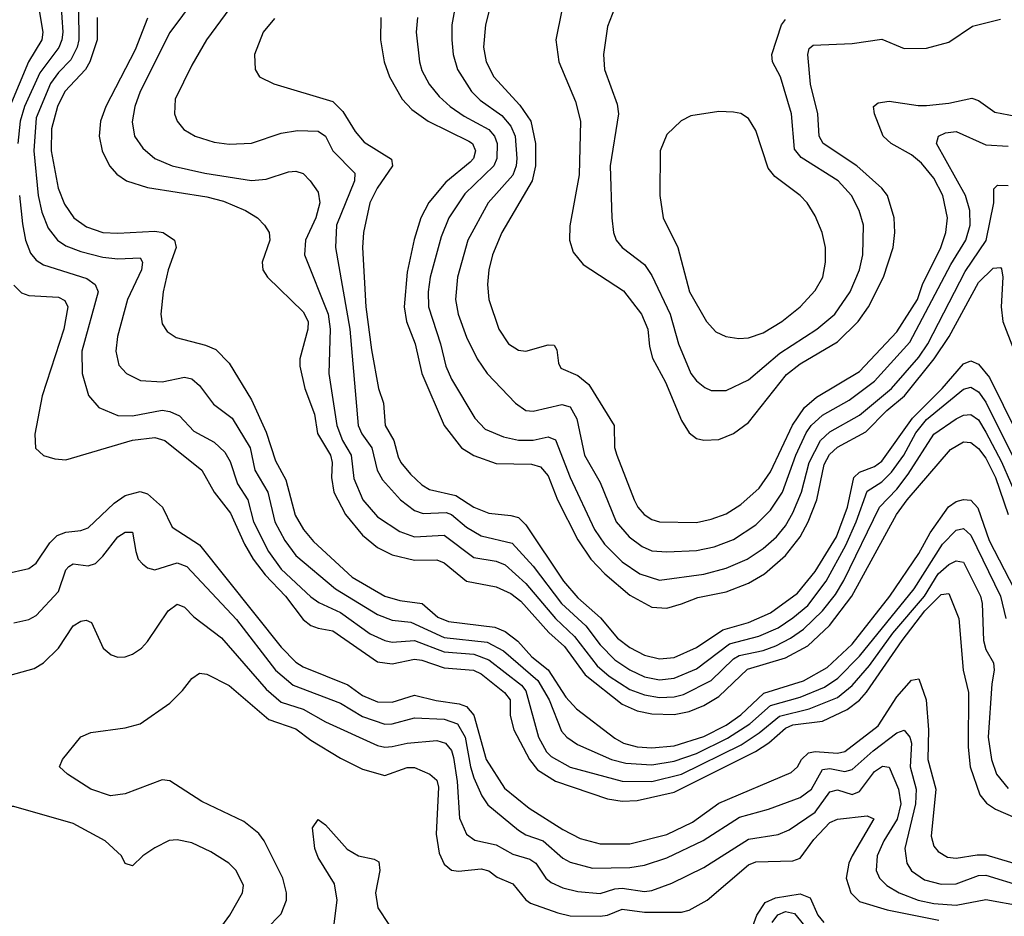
# Model space of a CAD drawing. Header units: inches. Extents: x 1649636 to 1815363, y 506543 to 641975.
# Tile 260 of 656: x 1676905 to 1679560, y 601047 to 603464. Entities that reach past the tile are written whole.
import ezdxf

# ---------------------------------------------------------------- set-up
doc = ezdxf.new("R2010")
doc.units = ezdxf.units.IN
doc.header["$MEASUREMENT"] = 0
doc.layers.add('B6670', color=7, linetype='Continuous')

msp = doc.modelspace()

# ---------------------------------------------------------------- linework, layer by layer
at = {"layer": 'B6670', "color": 5}
for points, elevation in [([(1677444.2, 603610), (1677310, 603429.8), (1677230, 603270.7), (1677215.9, 603230), (1677208.3, 603188.3), (1677214.7, 603150), (1677237.5, 603117.5), (1677270.1, 603090.1), (1677316.9, 603070), (1677404.4, 603050), (1677530, 603030.1), (1677570, 603034.2), (1677630, 603054.2), (1677650, 603055.9), (1677670, 603049.2), (1677688.3, 603030), (1677710, 602998.7), (1677714.8, 602970), (1677704.1, 602930), (1677675.7, 602870), (1677673.7, 602830), (1677736.7, 602670), (1677742.2, 602630), (1677738.9, 602510), (1677760.1, 602370), (1677775.4, 602330), (1677799.3, 602290), (1677806.7, 602226.7), (1677830.9, 602170), (1677870, 602123.4), (1677930, 602084.5), (1677970.1, 602070.1), (1678050, 602074.3), (1678130, 602014.3), (1678190, 602003.9), (1678214.2, 601994.2), (1678270, 601944.3), (1678349.9, 601849.9), (1678401.6, 601801.6), (1678462.2, 601722.2), (1678494.3, 601694.3), (1678550, 601658), (1678590, 601643.5), (1678630, 601637), (1678670, 601638.4), (1678695.3, 601644.7), (1678770, 601682.6), (1678830, 601740.7), (1678845.4, 601750), (1678910, 601763.5), (1678943.7, 601776.3), (1678983.6, 601796.4), (1679018.8, 601821.2), (1679069.7, 601870), (1679105.3, 601914.7), (1679127.8, 601952.2), (1679223.5, 602150), (1679270, 602198.5), (1679301.1, 602238.9), (1679370, 602346.3), (1679430, 602388), (1679450, 602398.3), (1679470, 602399.9), (1679490, 602384.9), (1679510, 602352.2), (1679552.2, 602272.2), (1679600.8, 602160.8)], 640), ([(1677013.9, 603550), (1677021.6, 603430), (1677019.3, 603410), (1677011.1, 603388.9), (1676959.6, 603320.4), (1676918.4, 603230), (1676907.2, 603190), (1676900.3, 603130)], 540), ([(1676954.8, 603510), (1676968, 603430), (1676965.4, 603410), (1676929.2, 603350.8), (1676879, 603230)], 520), ([(1677497, 603530), (1677409.5, 603410), (1677370, 603341), (1677324.4, 603250), (1677322.7, 603210), (1677330, 603190.4), (1677348.3, 603168.3), (1677378.7, 603150), (1677430, 603134), (1677470, 603128.5), (1677530, 603131.4), (1677610, 603158.4), (1677654.6, 603165.4), (1677710, 603163.9), (1677729.7, 603149.7), (1677750.1, 603110), (1677809.1, 603050), (1677807.8, 603030), (1677759.7, 602910), (1677756.7, 602850), (1677795.1, 602630), (1677818.2, 602370), (1677827.6, 602347.6), (1677855.3, 602310), (1677869.4, 602250), (1677883.7, 602223.7), (1677931.7, 602170), (1677970, 602140.8), (1677992.9, 602132.9), (1678055.2, 602135.2), (1678070, 602130.1), (1678110, 602096), (1678150, 602072.4), (1678233, 602053), (1678290, 601991.2), (1678366.3, 601890), (1678432.1, 601830), (1678470, 601778.5), (1678510, 601738.1), (1678550, 601711.5), (1678590, 601692.6), (1678630, 601684.7), (1678670, 601689), (1678730, 601713.8), (1678818.9, 601781.1), (1678897.8, 601802.2), (1678950, 601824.7), (1678990, 601851.1), (1679030, 601885), (1679080.1, 601950), (1679132.4, 602047.6), (1679160.4, 602110), (1679190, 602193.3), (1679230, 602218.4), (1679256.1, 602243.9), (1679289.5, 602290), (1679321.4, 602350), (1679350, 602385.9), (1679450, 602467.6), (1679470, 602473.3), (1679490, 602461), (1679510, 602432.9), (1679610, 602232.2)], 660), ([(1678176.8, 603510), (1678161.2, 603450), (1678155.9, 603390), (1678163, 603350), (1678183.4, 603310), (1678253.9, 603233.9), (1678283.1, 603190), (1678295.7, 603130), (1678296.1, 603070), (1678286.9, 603030), (1678205.5, 602890), (1678180.5, 602830), (1678170.5, 602790), (1678166.5, 602750), (1678170.6, 602710), (1678197.2, 602630), (1678223, 602590), (1678250, 602572.9), (1678270, 602570.1), (1678330, 602587.7), (1678346.7, 602586.7), (1678353.7, 602573.7), (1678358, 602538), (1678364.7, 602524.7), (1678410, 602505), (1678440.2, 602480.2), (1678507.8, 602370), (1678509.5, 602310.5), (1678515.5, 602290), (1678561.8, 602170), (1678571.7, 602150), (1678589, 602130), (1678610, 602116.6), (1678630, 602110.6), (1678730, 602108.9), (1678770, 602117.2), (1678810, 602132.3), (1678850, 602156.8), (1678899.2, 602200.8), (1678930, 602244.8), (1678988.9, 602371.1), (1679021.5, 602418.5), (1679053.4, 602446.6), (1679170, 602515.4), (1679270, 602622.5), (1679326.1, 602710), (1679339.1, 602750), (1679388.5, 602850), (1679402.2, 602890), (1679406.7, 602930), (1679394.6, 602990), (1679370, 603036.9), (1679337.2, 603077.2), (1679310, 603100.1), (1679255.4, 603130), (1679233.6, 603150), (1679209.9, 603210.1), (1679207.6, 603230), (1679219.9, 603240.1), (1679250, 603244), (1679327.7, 603232.3), (1679350, 603232.8), (1679410, 603238.9), (1679472.1, 603252.1), (1679490, 603246), (1679534.9, 603214.9), (1679610, 603200.1)], 780), ([(1678515.5, 603510), (1678490, 603445.2), (1678479.8, 603370), (1678482.1, 603330), (1678516.4, 603236.4), (1678520.1, 603210), (1678497.6, 603070), (1678502, 602930), (1678506.8, 602890), (1678514, 602870), (1678530.2, 602850), (1678590, 602803.7), (1678610, 602774), (1678659.5, 602670), (1678682, 602590), (1678715.3, 602510), (1678730, 602490.2), (1678752.2, 602472.2), (1678770, 602464.4), (1678810, 602464.3), (1678870, 602492.8), (1678954.8, 602565.2), (1679054.5, 602630), (1679102.8, 602670), (1679144.3, 602730), (1679169.5, 602790), (1679179, 602830), (1679180.1, 602910), (1679168.8, 602950), (1679147.7, 602990), (1679112.3, 603030), (1679012.4, 603092.4), (1678994.6, 603114.6), (1678986.5, 603210), (1678956.6, 603310), (1678935.2, 603350), (1678933.7, 603370), (1678959.4, 603450), (1678970, 603464.8)], 840), ([(1677064.4, 603490), (1677064.7, 603410), (1677060.8, 603390), (1677043.8, 603356.2), (1677010, 603321.4), (1676988.4, 603291.6), (1676950, 603199.3), (1676944, 603110), (1676955.5, 602990), (1676965.1, 602945.1), (1676981.9, 602901.9), (1677007.3, 602870), (1677030, 602854.7), (1677070, 602838.7), (1677130, 602823.6), (1677170, 602819.1), (1677230, 602822.2), (1677236.3, 602810), (1677233.9, 602790), (1677195.7, 602710), (1677169.1, 602610), (1677164.3, 602570), (1677173, 602533), (1677193.2, 602510), (1677231.4, 602491.4), (1677290, 602488.1), (1677350, 602500.7), (1677370, 602495.7), (1677390, 602477.7), (1677427.7, 602427.7), (1677478, 602390), (1677526.4, 602310), (1677539.8, 602250), (1677574.1, 602190), (1677593.4, 602110), (1677620.3, 602060.3), (1677650, 602019.9), (1677756.5, 601930), (1677870, 601860.2), (1677910, 601845.5), (1677959.9, 601839.9), (1678050, 601798.9), (1678165.9, 601785.9), (1678210, 601762.1), (1678302.7, 601682.7), (1678332.5, 601630), (1678366.2, 601546.2), (1678380.5, 601530), (1678409.4, 601510), (1678501.3, 601470), (1678539.9, 601459.9), (1678610, 601455.3), (1678670, 601464.8), (1678730, 601485.4), (1678813.3, 601526.7), (1678873.9, 601566.1), (1678930, 601615.5), (1679010, 601637.8), (1679075.1, 601664.9), (1679111.4, 601688.6), (1679170, 601748.4), (1679317.3, 601930), (1679393.4, 602050), (1679430, 602087.6), (1679450, 602091.9), (1679470, 602074.6), (1679550, 601910.1), (1679564, 601850)], 560), ([(1678077.7, 603490), (1678070.1, 603450), (1678070.1, 603410.1), (1678074, 603370), (1678085.7, 603330), (1678123.6, 603270), (1678146.8, 603246.8), (1678205.4, 603205.4), (1678230, 603176.8), (1678241.5, 603150), (1678246, 603090), (1678244.3, 603070), (1678234.8, 603045.2), (1678168.4, 602970), (1678113.3, 602870), (1678085.8, 602770), (1678080.5, 602710), (1678087.6, 602670), (1678110, 602608.2), (1678138.6, 602550), (1678165.7, 602510), (1678242, 602430), (1678270, 602410.7), (1678290, 602408.8), (1678366.9, 602426.9), (1678390, 602419.9), (1678407.9, 602387.9), (1678428.3, 602290), (1678470, 602216.6), (1678513.6, 602110), (1678548.2, 602070), (1678584, 602044), (1678610, 602032.4), (1678650, 602029), (1678730, 602032.9), (1678777.4, 602042.6), (1678830, 602062.7), (1678890, 602101.8), (1678930, 602142), (1678961.6, 602190), (1678998.1, 602290), (1679025.4, 602350), (1679039.4, 602370), (1679070, 602397.9), (1679141.3, 602438.7), (1679210, 602489.8), (1679305.7, 602594.3), (1679416.1, 602803.9), (1679456.3, 602870), (1679467.6, 602910), (1679467.2, 602950), (1679455.2, 602990), (1679377.6, 603130), (1679382.4, 603150), (1679401.4, 603158.6), (1679430, 603162.3), (1679510, 603126.4), (1679570, 603123.1)], 760), ([(1678366.8, 603490), (1678350.7, 603410), (1678358.7, 603350), (1678403.6, 603243.7), (1678417.7, 603190), (1678414, 603046), (1678388.5, 602908.5), (1678387.9, 602870), (1678397.2, 602837.2), (1678424.4, 602804.4), (1678533.4, 602733.4), (1678581.9, 602670), (1678599.3, 602630), (1678603.1, 602583.1), (1678611.7, 602551.7), (1678646.6, 602486.6), (1678690, 602383.2), (1678710, 602350.2), (1678730, 602335.2), (1678750.1, 602330.1), (1678790, 602332.7), (1678830, 602348.4), (1678870, 602378.4), (1678972.7, 602507.3), (1679010, 602536.3), (1679110, 602595.9), (1679165.9, 602650), (1679193.9, 602690), (1679234.5, 602770), (1679260.7, 602850), (1679265.1, 602890), (1679263.1, 602930), (1679244.9, 602990), (1679229.4, 603010), (1679162.8, 603070), (1679071.3, 603130), (1679060.5, 603150), (1679057.4, 603210), (1679037.3, 603290), (1679029.9, 603370), (1679033.5, 603386.5), (1679044.9, 603395.1), (1679150, 603399.7), (1679230, 603411.6), (1679290, 603386.3), (1679350, 603386.8), (1679410, 603403.6), (1679473.9, 603446.1), (1679550, 603465.8)], 820), ([(1677114.8, 603470), (1677114.1, 603410), (1677094.3, 603350), (1677083.1, 603330), (1677027.6, 603270), (1677007.5, 603230), (1676991.6, 603170), (1676990.6, 603110), (1677009.6, 603009.6), (1677026.3, 602966.3), (1677051.2, 602930), (1677085.5, 602905.5), (1677130, 602890.4), (1677170, 602888.1), (1677270, 602894), (1677292, 602890), (1677323, 602870), (1677327, 602850), (1677306.2, 602790), (1677292.6, 602730), (1677286, 602670), (1677290, 602643.7), (1677303.4, 602623.4), (1677326.9, 602606.9), (1677406.3, 602586.3), (1677434.6, 602574.6), (1677470, 602538.4), (1677530, 602439.4), (1677570, 602352.2), (1677595.1, 602275.1), (1677623.1, 602223.1), (1677648.3, 602128.3), (1677670.4, 602090), (1677697.2, 602057.2), (1677801.5, 601961.5), (1677890, 601910.3), (1677930, 601898), (1677990.3, 601890.3), (1678032.9, 601852.9), (1678061.6, 601841.6), (1678186.7, 601826.7), (1678214.7, 601814.7), (1678248.7, 601788.7), (1678286.6, 601746.6), (1678330, 601711.5), (1678377.6, 601637.6), (1678406.5, 601606.5), (1678510, 601526.8), (1678533.7, 601513.7), (1678570, 601504), (1678610, 601500.8), (1678670, 601506.1), (1678750, 601532), (1678810, 601562.5), (1678850, 601589.6), (1678911.6, 601648.4), (1679018.4, 601681.6), (1679082.6, 601717.4), (1679150, 601780.9), (1679251.7, 601910), (1679330, 602024.9), (1679359.7, 602080.3), (1679409.6, 602150.4), (1679430, 602165.3), (1679450, 602170.9), (1679470, 602168.7), (1679488.4, 602148.4), (1679519.6, 602059.6), (1679586.4, 601930)], 580), ([(1677250, 603467.7), (1677217, 603383), (1677137.4, 603230), (1677123.4, 603190), (1677119.9, 603150), (1677127.4, 603110), (1677147.9, 603070), (1677167.8, 603047.8), (1677193.8, 603030), (1677250, 603011.5), (1677410, 602986.1), (1677455, 602975), (1677514.5, 602950), (1677546.7, 602930), (1677565.6, 602910), (1677577.8, 602890), (1677579.8, 602870), (1677559, 602810), (1677560.6, 602790), (1677574, 602770), (1677670, 602676.6), (1677683, 602650), (1677682.5, 602630), (1677660.5, 602550), (1677660.5, 602530), (1677674.5, 602470), (1677700.7, 602400.7), (1677708.6, 602348.6), (1677743.8, 602290), (1677748.2, 602270), (1677745.9, 602230), (1677752.6, 602190), (1677783.6, 602130), (1677830, 602074.3), (1677870, 602040.9), (1677910, 602021.2), (1677970, 602006.7), (1678030, 602008.1), (1678050, 601999.7), (1678110, 601950.4), (1678190, 601934.9), (1678230, 601917.2), (1678256.8, 601896.8), (1678332, 601812), (1678374.1, 601774.1), (1678430, 601698), (1678530, 601619.1), (1678570, 601601.2), (1678610, 601592.7), (1678670, 601591.2), (1678710, 601599.1), (1678750, 601615.2), (1678790, 601639.1), (1678867.3, 601712.7), (1678970, 601743.6), (1679030, 601776.3), (1679089.1, 601830.9), (1679148.5, 601910), (1679269.7, 602130), (1679298.4, 602170), (1679415.1, 602304.9), (1679450, 602326.1), (1679470, 602323.8), (1679490, 602307.8), (1679510, 602281.6), (1679536.5, 602230), (1679570.5, 602130)], 620), ([(1677592.5, 603467.5), (1677561.7, 603430), (1677538.9, 603370), (1677540.2, 603330), (1677552, 603310), (1677590.8, 603290.8), (1677750, 603243.3), (1677776.9, 603216.9), (1677810, 603163), (1677834, 603134), (1677907.6, 603087.6), (1677910.6, 603070), (1677869.3, 603010), (1677849.7, 602970), (1677832.3, 602890), (1677830.1, 602850), (1677838.3, 602690), (1677854.1, 602574.1), (1677873.2, 602470), (1677886.7, 602430), (1677891.2, 602370), (1677914.5, 602330), (1677925.6, 602285.6), (1677932.7, 602270), (1677958.7, 602238.7), (1677989.6, 602209.6), (1678010, 602197.9), (1678081.6, 602181.6), (1678130, 602150.1), (1678170, 602133.3), (1678230, 602127.7), (1678250, 602121.6), (1678270, 602102.2), (1678371.2, 601950), (1678410, 601905.4), (1678471.2, 601851.2), (1678516.9, 601796.9), (1678550, 601771.7), (1678590, 601751), (1678630, 601741.1), (1678670, 601744.8), (1678730, 601771.9), (1678800.8, 601819.2), (1678870, 601838.6), (1678930, 601865), (1679002.2, 601917.8), (1679050, 601976.8), (1679108, 602070), (1679137.3, 602150), (1679154.5, 602230), (1679170, 602243.8), (1679210, 602259.2), (1679230, 602274.1), (1679312.8, 602390), (1679392.3, 602470), (1679450, 602536.5), (1679470, 602544), (1679490, 602535.5), (1679519.7, 602499.7), (1679630, 602277.7)], 680), ([(1677878.9, 603470), (1677878.5, 603410), (1677887.7, 603350), (1677902.2, 603310), (1677936.4, 603250), (1677962.3, 603222.3), (1678006.9, 603190), (1678116.8, 603136.8), (1678126, 603130), (1678134.4, 603110), (1678128.6, 603090), (1678120, 603080), (1678054, 603026), (1678008.9, 602971.1), (1677987.4, 602930), (1677969, 602871), (1677950, 602783.6), (1677942.1, 602690), (1677948.5, 602650), (1677971.7, 602590), (1677989.3, 602510), (1678049.7, 602370), (1678096.8, 602310), (1678130, 602289.4), (1678190, 602268), (1678285.4, 602265.4), (1678310, 602258.8), (1678330, 602234.6), (1678355.1, 602170), (1678410, 602061.4), (1678445.4, 602010), (1678482.8, 601970), (1678550, 601912.6), (1678610, 601880.5), (1678650, 601877.5), (1678690, 601889.3), (1678733.4, 601906.6), (1678810, 601922), (1678870, 601944.6), (1678913.8, 601970), (1678970, 602019.7), (1679009.7, 602070), (1679030.9, 602110), (1679054.8, 602170), (1679074.7, 602265.3), (1679088.4, 602291.6), (1679110, 602311.4), (1679187, 602353), (1679243.4, 602410), (1679290.8, 602450), (1679370.6, 602549.4), (1679411.7, 602610), (1679490, 602755.1), (1679530, 602794.1), (1679550, 602795.8), (1679552.3, 602792.3), (1679556.2, 602770), (1679551.8, 602690), (1679555.8, 602650), (1679633, 602450)], 720), ([(1677978.1, 603470), (1677974.6, 603430), (1677983.8, 603350), (1677990, 603326.7), (1678009.6, 603290), (1678036.7, 603256.7), (1678066.1, 603230), (1678103.9, 603203.9), (1678170, 603167.9), (1678185.5, 603150), (1678192.5, 603130), (1678191.8, 603090), (1678183.6, 603070), (1678105.7, 602994.3), (1678062.8, 602930), (1678041.6, 602878.4), (1678012.1, 602770), (1678006.7, 602730), (1678007.9, 602690), (1678040.1, 602590), (1678054.3, 602530), (1678070, 602495), (1678132.8, 602390), (1678160.5, 602360.5), (1678210, 602339.4), (1678250, 602330.8), (1678290, 602330.1), (1678330, 602339.8), (1678350, 602331.2), (1678389.4, 602229.4), (1678455.5, 602090), (1678482.1, 602050), (1678530, 602002.8), (1678577.6, 601970), (1678630, 601952.8), (1678750, 601969.5), (1678810, 601985.1), (1678867.1, 602010), (1678910, 602038.2), (1678945.4, 602070), (1678970, 602099.6), (1678990, 602135), (1679013.5, 602190), (1679033.6, 602270), (1679064.4, 602330), (1679090, 602353.2), (1679170, 602398.3), (1679255.7, 602470), (1679330, 602554.1), (1679353.9, 602590), (1679454.4, 602785.6), (1679511.3, 602868.7), (1679531.9, 602970), (1679531.8, 603008.2), (1679541.9, 603018.1), (1679570, 603017.1)], 740), ([(1676905.3, 602990), (1676913.5, 602913.5), (1676921.4, 602870), (1676934.9, 602834.9), (1676950, 602815.3), (1676970, 602802.9), (1677086.4, 602766.4), (1677109, 602750), (1677117, 602730), (1677073.2, 602570), (1677073.5, 602510), (1677090.6, 602450.6), (1677118.5, 602418.5), (1677170, 602396.6), (1677210, 602396.2), (1677290, 602410.9), (1677310, 602407.9), (1677336.4, 602396.4), (1677375, 602355), (1677430, 602325.2), (1677458.5, 602298.5), (1677473.2, 602273.2), (1677492.7, 602212.7), (1677521, 602170), (1677535.9, 602110), (1677576.3, 602030), (1677610, 601982.8), (1677690, 601907.7), (1677712.4, 601892.4), (1677770, 601866.2), (1677850, 601808.8), (1677890, 601790.1), (1677910, 601785.5), (1677970, 601790.3), (1678050, 601759.5), (1678130, 601753.4), (1678170, 601738.5), (1678258.3, 601670), (1678270, 601655), (1678304.6, 601530), (1678326.1, 601490), (1678337.9, 601477.9), (1678390, 601449), (1678530, 601410.8), (1678610, 601410), (1678690, 601430.2), (1678850.5, 601509.5), (1678898.7, 601541.3), (1678953.7, 601586.3), (1679034, 601606), (1679110, 601637), (1679150, 601668.9), (1679196.6, 601723.4), (1679259.7, 601810), (1679344.5, 601910), (1679381.7, 601970), (1679410, 601995.2), (1679430, 602005.4), (1679450, 602001.4), (1679495.5, 601910), (1679500.7, 601890), (1679504.1, 601790), (1679510, 601766.2), (1679530.5, 601730), (1679532.8, 601710), (1679526.4, 601673.6), (1679516.8, 601530), (1679525.8, 601470), (1679538.8, 601430), (1679570, 601391.5)], 540), ([(1676890, 602748.5), (1676910, 602727.7), (1676930, 602720.1), (1677010, 602716.2), (1677026.9, 602706.9), (1677034.9, 602690), (1677024.7, 602630), (1676966.4, 602450), (1676946.6, 602346.6), (1676948.5, 602308.5), (1676970, 602288.9), (1677000, 602280), (1677030, 602277.5), (1677209.7, 602330.3), (1677270, 602337.9), (1677296.8, 602330), (1677396.4, 602250), (1677429.7, 602190), (1677474.1, 602134.1), (1677511.4, 602050), (1677534.7, 602010), (1677567.4, 601967.4), (1677621.8, 601910), (1677670, 601847.2), (1677690, 601831.2), (1677710, 601823.2), (1677750, 601816.4), (1677870, 601732.6), (1677910, 601727.6), (1677970, 601739.7), (1677990, 601737.4), (1678050, 601716.7), (1678128.9, 601710), (1678150, 601700.2), (1678212.4, 601650), (1678228.1, 601630), (1678228.2, 601588.2), (1678237.6, 601550), (1678279.5, 601470), (1678301.8, 601441.8), (1678350, 601411.5), (1678490, 601363.2), (1678530, 601357.6), (1678570, 601359.4), (1678670, 601381.3), (1678888.9, 601491.1), (1678925.2, 601514.8), (1678970, 601554.5), (1678990, 601563.3), (1679070, 601572.8), (1679135.9, 601604.1), (1679170, 601629.8), (1679188.7, 601651.3), (1679284.2, 601790), (1679345.6, 601870), (1679390, 601914.5), (1679410, 601917.3), (1679437, 601850), (1679449.4, 601710.6), (1679463.9, 601650), (1679462.6, 601502.6), (1679467.8, 601450), (1679494.4, 601374.4), (1679512.1, 601352.1), (1679535.9, 601335.9), (1679650, 601286.3)], 520), ([(1676866, 601970), (1676930, 601984.8), (1676950, 601998.6), (1676986.6, 602053.4), (1677006.9, 602073.1), (1677030, 602082.6), (1677070, 602086.9), (1677090, 602094.2), (1677159.8, 602160.2), (1677190, 602181.2), (1677230, 602192.1), (1677250, 602186), (1677290.6, 602150), (1677316.2, 602096.2), (1677390, 602047.9), (1677610, 601772.8), (1677650, 601731.9), (1677670, 601719.3), (1677790, 601670.9), (1677830, 601642.2), (1677870, 601625.5), (1677910, 601624.3), (1677970, 601642.6), (1678028.2, 601628.2), (1678090, 601619.7), (1678110, 601612.2), (1678130, 601589.5), (1678162.8, 601470), (1678212.5, 601392.5), (1678278.6, 601338.6), (1678370, 601280.8), (1678416.9, 601256.9), (1678470, 601242.2), (1678550, 601241.9), (1678650, 601267.3), (1678719.5, 601300.5), (1678790, 601352.3), (1678985.8, 601434.2), (1679002.5, 601450), (1679012.9, 601470), (1679032.5, 601487.5), (1679050, 601491.2), (1679110, 601486.9), (1679130, 601491.3), (1679219.7, 601560.3), (1679270, 601638.9), (1679310, 601683.6), (1679330, 601687.5), (1679349, 601630), (1679355.4, 601550), (1679354.2, 601470), (1679375.6, 601390), (1679362.9, 601262.9), (1679370, 601235.8), (1679381.4, 601221.4), (1679406.5, 601206.5), (1679430, 601203.2), (1679487.2, 601212.8), (1679510, 601212.3), (1679610, 601182.7)], 480), ([(1676890, 601838.1), (1676930, 601847.2), (1676950, 601857.9), (1677010, 601922.6), (1677030, 601980.7), (1677037.7, 601990), (1677050, 601997.3), (1677090, 601991.9), (1677110, 601998.4), (1677130, 602017.6), (1677170, 602070.1), (1677190, 602082.5), (1677210, 602082), (1677218.2, 602030), (1677225.2, 602010), (1677236.7, 601996.7), (1677250, 601986.3), (1677270, 601981), (1677330, 601999.6), (1677355.8, 601990), (1677490, 601847), (1677594.7, 601710), (1677642.9, 601670), (1677770, 601621.7), (1677830, 601585.3), (1677890, 601564.5), (1677910, 601565.3), (1677970, 601582.2), (1678050, 601578.3), (1678085.9, 601565.9), (1678106.5, 601530), (1678120.5, 601450), (1678130, 601420.5), (1678151.8, 601371.8), (1678167.8, 601347.8), (1678250, 601279.1), (1678270, 601266.7), (1678316.4, 601250), (1678370, 601203.5), (1678390, 601192.8), (1678450, 601177), (1678550, 601178.1), (1678590, 601184.4), (1678650, 601204.4), (1678748.4, 601251.6), (1678845.9, 601314.1), (1678924, 601336), (1679010, 601366.9), (1679040.2, 601390), (1679070, 601442.4), (1679090, 601445.2), (1679130, 601437.1), (1679150, 601442.4), (1679206.8, 601493.2), (1679270, 601541.3), (1679290, 601548.9), (1679305.1, 601530), (1679310, 601513.7), (1679306.2, 601450), (1679322.6, 601390), (1679320.6, 601350), (1679291.8, 601230), (1679297, 601190), (1679310, 601169.6), (1679345.2, 601145.2), (1679390, 601133.7), (1679430, 601134.5), (1679490, 601157.3), (1679510, 601158.1), (1679610, 601127.6)], 460), ([(1676830, 601683.9), (1676944.8, 601715.2), (1676970, 601730.2), (1677010.3, 601769.7), (1677050, 601830.2), (1677070, 601842.8), (1677085.1, 601845.1), (1677099, 601839), (1677130.3, 601770), (1677152, 601752), (1677170, 601745.2), (1677190, 601746.5), (1677210, 601753.8), (1677233.5, 601770), (1677250, 601787.6), (1677305.8, 601870), (1677330, 601888.2), (1677350, 601880.2), (1677374.6, 601854.6), (1677450, 601797.3), (1677570, 601659.5), (1677610, 601624.5), (1677670, 601604.9), (1677730, 601571.2), (1677870, 601507.6), (1677890, 601502.8), (1677910, 601504.2), (1677950, 601513.8), (1678030, 601521.1), (1678053.6, 601513.6), (1678070, 601493.6), (1678074.9, 601474.9), (1678085.1, 601410), (1678091.5, 601311.5), (1678110, 601268.1), (1678132.1, 601252.1), (1678190, 601239.9), (1678234.7, 601214.7), (1678281, 601201), (1678296.8, 601190), (1678324.2, 601150), (1678338.4, 601138.4), (1678370, 601124), (1678410, 601113.5), (1678470, 601108.2), (1678510, 601120.9), (1678530, 601122.3), (1678590, 601113.9), (1678610, 601116.6), (1678664, 601136), (1678750, 601178.4), (1678870, 601254.4), (1678950, 601267.8), (1678980.2, 601279.8), (1679050, 601327.7), (1679090, 601382), (1679110, 601388.2), (1679150, 601374.8), (1679170, 601383.7), (1679210, 601437.4), (1679232, 601452), (1679250, 601449.3), (1679275, 601390), (1679281.3, 601350), (1679271.4, 601308.6), (1679235, 601250), (1679217.5, 601210), (1679214.5, 601170), (1679223.3, 601150), (1679243.7, 601130), (1679276.8, 601110), (1679327.8, 601090), (1679370, 601081.2), (1679430, 601076.7), (1679510, 601092.3), (1679610, 601074.4)], 440), ([(1677570, 601012.5), (1677610, 601053.4), (1677625.2, 601090), (1677625.1, 601110), (1677614.5, 601150), (1677565, 601250), (1677550, 601270.4), (1677510, 601302.4), (1677396.3, 601356.3), (1677310, 601412), (1677290, 601414.6), (1677190, 601376.8), (1677150, 601371.7), (1677097.4, 601390), (1677034.5, 601430), (1677013.2, 601450), (1677021.2, 601470), (1677070, 601530.5), (1677097.7, 601542.3), (1677190, 601554.9), (1677230, 601565.8), (1677310, 601621.6), (1677344.7, 601655.3), (1677370, 601687.6), (1677390, 601702.7), (1677410, 601699.7), (1677470, 601669.4), (1677577.5, 601577.5), (1677650, 601552.4), (1677690, 601522.1), (1677770, 601472.8), (1677830, 601443.1), (1677890, 601426.5), (1677950, 601447.7), (1677970, 601447.8), (1678011.5, 601430), (1678030, 601413.6), (1678034.7, 601394.7), (1678028.5, 601268.5), (1678036.8, 601216.8), (1678050, 601187.1), (1678070, 601171.5), (1678088.3, 601168.3), (1678150, 601175.1), (1678170, 601169.3), (1678192.4, 601152.4), (1678234.6, 601134.6), (1678270, 601091.4), (1678282.3, 601082.3), (1678356.3, 601056.3), (1678390, 601048.3), (1678470, 601047.3), (1678490, 601049.8), (1678530, 601066.1), (1678590, 601057.7), (1678690, 601058.3), (1678710, 601063.5), (1678758.6, 601090), (1678870, 601185.5), (1678890, 601194), (1678990, 601196), (1679010, 601203.6), (1679046.4, 601253.6), (1679090, 601299.9), (1679110, 601309.1), (1679190, 601317.6), (1679207.9, 601310), (1679149.4, 601210), (1679140.5, 601190), (1679133.7, 601150), (1679145.8, 601110), (1679170, 601086.9), (1679244.2, 601064.2), (1679383.1, 601036.9)], 420), ([(1677443.2, 601010), (1677472.4, 601050), (1677506.6, 601110), (1677508.7, 601130), (1677488.7, 601170), (1677469.7, 601190), (1677420.9, 601220.9), (1677370, 601244.5), (1677330, 601253.3), (1677308.8, 601251.2), (1677270, 601231.9), (1677237.6, 601210), (1677210, 601182.7), (1677190, 601189.2), (1677179.7, 601210), (1677136, 601250), (1677050, 601297.3), (1676890, 601342.8), (1676850, 601342.9), (1676830, 601331.1), (1676825, 601295), (1676828.9, 601150), (1676842.8, 601090), (1676870, 601046.4)], 440), ([(1677744.1, 600955.9), (1677761, 601090), (1677754.5, 601134.4), (1677710, 601205), (1677701.6, 601230), (1677695, 601285), (1677710, 601307.9), (1677730, 601293.4), (1677788, 601228), (1677818.5, 601210), (1677860.8, 601200.8), (1677873.7, 601193.7), (1677876.7, 601170), (1677864.3, 601110), (1677870.8, 601070), (1677930, 600979.8)], 380), ([(1678870, 600988.2), (1678892.4, 601050), (1678915.6, 601084.4), (1678943, 601097), (1679010, 601107.2), (1679036.4, 601096.4), (1679057.1, 601050), (1679073.2, 601030)], 380), ([(1678934.3, 601030), (1678949, 601051), (1678970, 601059.4), (1678994.5, 601054.5), (1679030.7, 601010)], 360)]:
    msp.add_lwpolyline(points, dxfattribs=dict(at, elevation=elevation))
at = {"layer": 'B6670', "color": 5, "elevation": 860}
msp.add_lwpolyline([(1678790, 603216.1), (1678715, 603205), (1678688.4, 603191.6), (1678650, 603154.7), (1678632.4, 603110), (1678631, 602990), (1678640.5, 602930), (1678679.5, 602850), (1678711.3, 602730), (1678757.3, 602650), (1678782.6, 602622.6), (1678809.5, 602609.5), (1678844.2, 602604.2), (1678870, 602606.5), (1678910, 602619.8), (1678960.6, 602650), (1679009.2, 602690), (1679050, 602733.7), (1679070.4, 602770), (1679077.9, 602810), (1679078.1, 602850), (1679069.1, 602890), (1679050, 602935.4), (1679028.9, 602970), (1679009.8, 602990), (1678941.4, 603041.4), (1678923.6, 603063.6), (1678890, 603165.6), (1678870, 603197.4), (1678850, 603211.1), (1678830, 603215.1)], close=True, dxfattribs=at)

doc.saveas('drawing.dxf')
